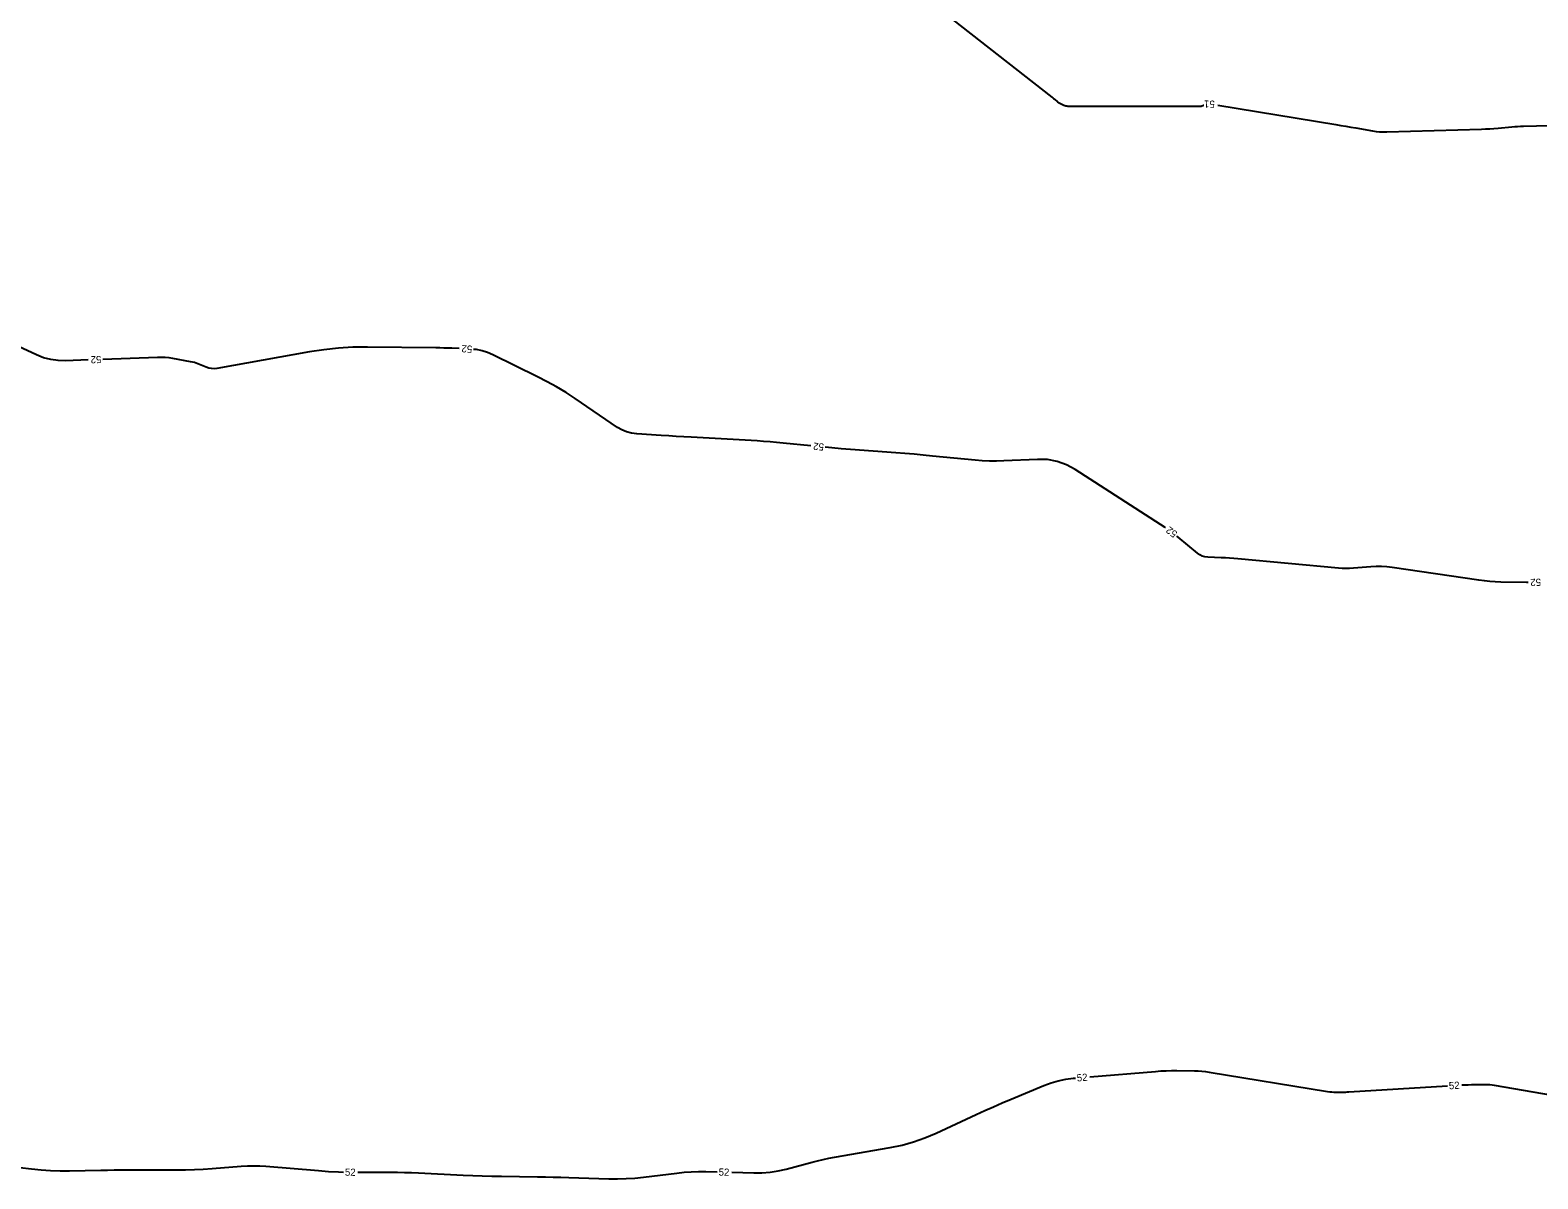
# Model space of a CAD drawing. Extents: x 2384780 to 2405861, y 547869 to 573706.
# Drawn here: x 2395034.3 to 2395453.4, y 553059.8 to 553379 of the extents above; entities that cross this region are included whole.
import ezdxf

# ---------------------------------------------------------------- set-up
doc = ezdxf.new("R2010")
doc.units = 0
doc.layers.add('Old_Level_60', color=7, linetype='Continuous')

msp = doc.modelspace()

# ---------------------------------------------------------------- linework, layer by layer
at = {"layer": 'Old_Level_60'}
for points in [[(2395283.41575, 553387.69975), (2395318.331, 553360.30775), (2395318.52675, 553360.15325), (2395318.721, 553359.997), (2395318.91425, 553359.8395), (2395319.1065, 553359.68075), (2395319.732, 553359.159), (2395319.86875, 553359.0515), (2395320.011, 553358.9525), (2395320.159, 553358.86175), (2395320.3125, 553358.77975), (2395321.57925, 553358.1485), (2395321.85475, 553358.03), (2395322.138, 553357.9455), (2395322.4295, 553357.89475), (2395322.72875, 553357.87775), (2395359.52425, 553357.87775), (2395359.759, 553357.891), (2395359.98775, 553357.93025), (2395360.2105, 553357.99575), (2395360.42725, 553358.08725), (2395360.53325, 553358.13925)], [(2395364.41375, 553358.08775), (2395397.185, 553352.73425), (2395398.59225, 553352.50225), (2395399.99875, 553352.26625), (2395401.4045, 553352.0265), (2395402.80975, 553351.7825), (2395407.39875, 553350.979), (2395408.38375, 553350.832), (2395409.37275, 553350.73525), (2395410.36525, 553350.689), (2395411.36125, 553350.693), (2395437.6675, 553351.46325), (2395438.83325, 553351.50675), (2395439.99775, 553351.56875), (2395441.161, 553351.6495), (2395442.3235, 553351.74875), (2395446.11825, 553352.1035), (2395446.93175, 553352.17275), (2395447.74625, 553352.22875), (2395448.5615, 553352.27125), (2395449.3775, 553352.30025), (2395463.76375, 553352.69625)], [(2395050.50875, 553287.34425), (2395044.229, 553287.117), (2395042.1385, 553287.16025), (2395040.0955, 553287.443), (2395038.10075, 553287.96575), (2395036.1535, 553288.72775), (2395029.871, 553291.60925)], [(2395153.581, 553290.47925), (2395151.56625, 553290.56525), (2395150.443, 553290.609), (2395149.31975, 553290.6435), (2395148.196, 553290.6695), (2395147.072, 553290.6865), (2395128.10925, 553290.8975), (2395124.0535, 553290.84825), (2395120.0135, 553290.60975), (2395115.989, 553290.18225), (2395111.98025, 553289.5655), (2395086.215, 553284.9855), (2395085.46875, 553284.90475), (2395084.73375, 553284.92975), (2395084.01, 553285.06075), (2395083.29775, 553285.2975), (2395080.98925, 553286.244), (2395080.49075, 553286.43325), (2395079.98425, 553286.59575), (2395079.47, 553286.73125), (2395078.94775, 553286.84), (2395074.0015, 553287.73475), (2395072.9395, 553287.89775), (2395071.8735, 553288.003), (2395070.80325, 553288.0505), (2395069.729, 553288.04025), (2395054.506, 553287.489)], [(2395251.3275, 553263.45125), (2395243.60225, 553264.25375), (2395241.80025, 553264.43), (2395239.9965, 553264.5845), (2395238.191, 553264.71775), (2395236.384, 553264.82925), (2395218.098, 553265.8475), (2395216.009, 553265.96575), (2395213.9205, 553266.08825), (2395211.832, 553266.21475), (2395209.744, 553266.34525), (2395202.92325, 553266.7785), (2395201.49275, 553266.9625), (2395200.12475, 553267.32875), (2395198.819, 553267.87725), (2395197.57575, 553268.60825), (2395185.81625, 553276.5825), (2395183.26975, 553278.2455), (2395180.67025, 553279.81725), (2395178.0175, 553281.29725), (2395175.3115, 553282.68625), (2395162.899, 553288.7875), (2395161.43725, 553289.416), (2395159.935, 553289.88425), (2395158.39175, 553290.19275), (2395157.57475, 553290.2695)], [(2395349.8315, 553240.74675), (2395349.76375, 553240.795), (2395348.5145, 553241.62575), (2395324.815, 553256.88575), (2395322.351, 553258.225), (2395319.77375, 553259.142), (2395317.08325, 553259.63725), (2395314.27975, 553259.7105), (2395304.937, 553259.26025), (2395302.93575, 553259.2005), (2395300.9365, 553259.21425), (2395298.93925, 553259.30175), (2395296.94375, 553259.463), (2395285.083, 553260.63975), (2395282.541, 553260.88425), (2395279.99725, 553261.113), (2395277.45225, 553261.32625), (2395274.906, 553261.52375), (2395262.3135, 553262.46175), (2395259.7345, 553262.66325), (2395257.15725, 553262.88375), (2395255.30775, 553263.05525)], [(2395450.6225, 553225.5005), (2395450.2075, 553225.4975), (2395443.06225, 553225.6275), (2395441.53325, 553225.6795), (2395440.008, 553225.7805), (2395438.48675, 553225.93), (2395436.96975, 553226.12825), (2395412.842, 553229.672), (2395411.36725, 553229.84625), (2395409.88975, 553229.936), (2395408.40975, 553229.94175), (2395406.92675, 553229.86325), (2395402.078, 553229.46875), (2395401.03925, 553229.407), (2395400.0005, 553229.39025), (2395398.96225, 553229.419), (2395397.924, 553229.493), (2395369.9925, 553232.093), (2395368.84225, 553232.192), (2395367.691, 553232.27475), (2395366.5385, 553232.3415), (2395365.385, 553232.39225), (2395361.6155, 553232.5315), (2395360.83075, 553232.622), (2395360.0925, 553232.834), (2395359.40025, 553233.167), (2395358.754, 553233.6215), (2395353.35375, 553238.0865), (2395353.02975, 553238.34625)], [(2395229.31825, 553061.6125), (2395235.4255, 553061.45075), (2395237.70325, 553061.4715), (2395239.96175, 553061.65475), (2395242.201, 553062.00075), (2395244.42125, 553062.50925), (2395251.64275, 553064.4365), (2395253.194, 553064.832), (2395254.753, 553065.1925), (2395256.31975, 553065.518), (2395257.894, 553065.8085), (2395273.36825, 553068.4865), (2395276.65125, 553069.16575), (2395279.86825, 553070.056), (2395283.01925, 553071.15675), (2395286.1045, 553072.4685), (2395297.28675, 553077.6605), (2395299.688, 553078.7615), (2395302.0995, 553079.8395), (2395304.52125, 553080.89475), (2395306.953, 553081.92675), (2395316.095, 553085.75525), (2395318.07375, 553086.49525), (2395320.092, 553087.074), (2395322.1495, 553087.492), (2395324.24625, 553087.74875), (2395324.8555, 553087.7995)], [(2395328.84175, 553088.13175), (2395347.13575, 553089.6565), (2395348.61675, 553089.7625), (2395350.09925, 553089.834), (2395351.58275, 553089.87075), (2395353.06775, 553089.87275), (2395357.92025, 553089.82275), (2395358.9585, 553089.7925), (2395359.99325, 553089.72275), (2395361.0245, 553089.614), (2395362.0525, 553089.466), (2395394.93875, 553084.094), (2395395.51775, 553084.01125), (2395396.09875, 553083.95225), (2395396.68175, 553083.91675), (2395397.2665, 553083.905), (2395399.18, 553083.905), (2395399.59, 553083.90825), (2395399.9995, 553083.9175), (2395400.40925, 553083.93325), (2395400.8185, 553083.955), (2395428.25475, 553085.632)], [(2395432.24725, 553085.876), (2395433.12, 553085.924), (2395434.0165, 553085.96225), (2395434.9135, 553085.98925), (2395435.811, 553086.00525), (2395438.74325, 553086.03975), (2395439.3705, 553086.03275), (2395439.99525, 553085.99675), (2395440.618, 553085.932), (2395441.238, 553085.8385), (2395472.88725, 553080.31825)], [(2395021.67225, 553064.098), (2395034.72325, 553062.56275), (2395037.36375, 553062.29775), (2395040.00875, 553062.1235), (2395042.65825, 553062.04), (2395045.312, 553062.04725), (2395053.98825, 553062.2195), (2395055.8475, 553062.25175), (2395057.707, 553062.27475), (2395059.56625, 553062.28875), (2395061.426, 553062.29325), (2395075.05375, 553062.29325), (2395077.526, 553062.317), (2395079.99625, 553062.38825), (2395082.465, 553062.50725), (2395084.9315, 553062.67375), (2395092.9865, 553063.295), (2395094.7125, 553063.39375), (2395096.43825, 553063.42375), (2395098.164, 553063.385), (2395099.8895, 553063.27725), (2395114.50525, 553062.0745), (2395117.25375, 553061.87675), (2395120.00475, 553061.73525), (2395121.4585, 553061.6905)], [(2395125.45775, 553061.62275), (2395125.51325, 553061.62225), (2395134.5185, 553061.62225), (2395136.44775, 553061.611), (2395138.37675, 553061.577), (2395140.305, 553061.52075), (2395142.23275, 553061.44175), (2395154.66975, 553060.85925), (2395157.33525, 553060.74475), (2395160.00125, 553060.65075), (2395162.668, 553060.57775), (2395165.33525, 553060.52525), (2395175.392, 553060.36625), (2395177.54675, 553060.32825), (2395179.7015, 553060.28225), (2395181.856, 553060.22825), (2395184.01025, 553060.1665), (2395195.203, 553059.82425), (2395197.5995, 553059.79675), (2395199.9915, 553059.86125), (2395202.3795, 553060.0175), (2395204.763, 553060.26525), (2395214.092, 553061.4165), (2395216.09275, 553061.62575), (2395218.09725, 553061.76), (2395220.10525, 553061.819), (2395222.117, 553061.80325), (2395225.31975, 553061.7185)]]:
    msp.add_lwpolyline(points, dxfattribs=at)

# ---------------------------------------------------------------- texts
for s, rotation, p in [('51', 179.2378611, (2395363.587, 553359.395)), ('52', 176.9926611, (2395157.25925, 553291.307)), ('52', 182.0738722, (2395054.09975, 553288.475)), ('52', 174.3192611, (2395255.038, 553264.08325)), ('52', 143.1089111, (2395353.35675, 553239.39775)), ('52', 182.0940917, (2395454.21425, 553226.58575)), ('52', 4.7642944, (2395325.3075, 553086.83375)), ('52', 3.4958111, (2395428.68525, 553084.6565)), ('52', 359.0300806, (2395121.8115, 553060.671)), ('52', 358.4824028, (2395225.66325, 553060.709))]:
    msp.add_text(s, height=2, rotation=rotation, dxfattribs=at).set_placement(p)

doc.saveas('drawing.dxf')
